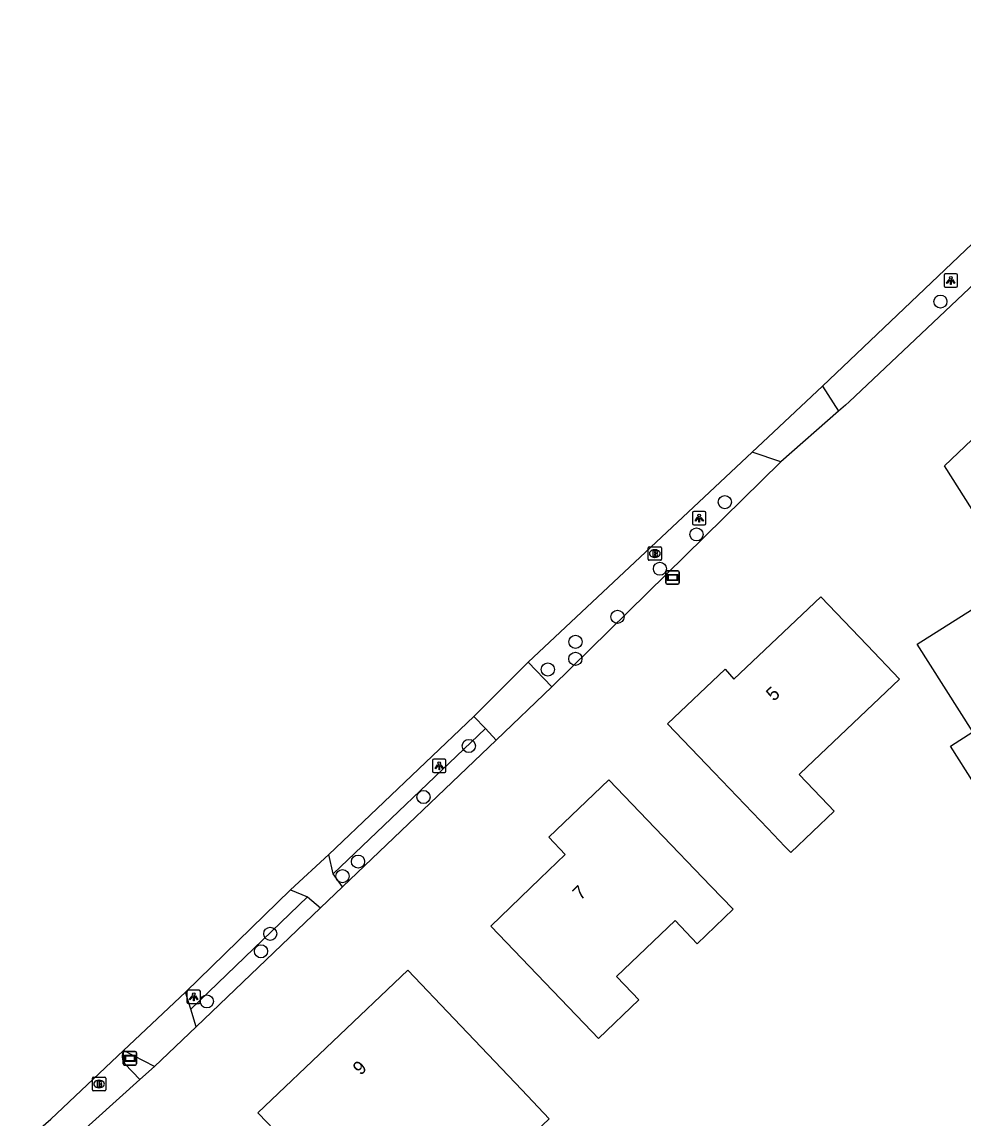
# Model space of a CAD drawing. Extents: x 157321 to 158827, y 386650 to 388532.
# Drawn here: x 157919.2 to 157989.3, y 388363.5 to 388445.1 of the extents above; entities that cross this region are included whole.
import ezdxf

# ---------------------------------------------------------------- set-up
doc = ezdxf.new("R2010")
doc.units = 0
for name, color, linetype in [('IMGEO_Boom', 7, 'Continuous'), ('IMGEO_Brandkraan', 7, 'Continuous'), ('IMGEO_Groenvoorziening', 7, 'Continuous'), ('IMGEO_Lichtpunt', 7, 'Continuous'), ('IMGEO_Pand', 7, 'Continuous'), ('IMGEO_Pand_nummerreeks', 7, 'Continuous'), ('IMGEO_Rijbaan_lokaal_gesloten', 7, 'Continuous'), ('IMGEO_Rijbaan_lokaal_open', 7, 'Continuous'), ('IMGEO_Verklikker', 7, 'Continuous')]:
    doc.layers.add(name, color=color, linetype=linetype)

msp = doc.modelspace()

# ---------------------------------------------------------------- linework, layer by layer
at = {"layer": 'IMGEO_Boom'}
for centre in [(157987.602, 388424.264), (157971.557, 388409.345), (157969.452, 388406.941), (157966.725, 388404.387), (157963.562, 388400.807), (157960.444, 388398.953), (157960.431, 388397.685), (157958.379, 388396.891), (157952.503, 388391.201), (157949.123, 388387.405), (157944.254, 388382.6), (157943.094, 388381.513), (157937.72, 388377.23), (157937.029, 388375.925), (157932.999, 388372.197)]:
    msp.add_circle(centre, 0.489, dxfattribs=at)
at = {"layer": 'IMGEO_Brandkraan'}
for p, q in [((157965.846, 388405.089), (157965.846, 388405.941)), ((157965.921, 388406.015), (157966.773, 388406.015)), ((157966.847, 388405.941), (157966.847, 388405.089)), ((157966.357, 388405.235), (157966.332, 388405.235)), ((157966.334, 388405.795), (157966.359, 388405.795)), ((157966.773, 388405.015), (157965.921, 388405.015)), ((157924.475, 388365.627), (157924.475, 388366.479)), ((157924.55, 388366.553), (157925.402, 388366.553)), ((157924.963, 388366.333), (157924.988, 388366.333)), ((157925.476, 388366.479), (157925.476, 388365.627)), ((157925.402, 388365.553), (157924.55, 388365.553)), ((157924.986, 388365.773), (157924.961, 388365.773))]:
    msp.add_line(p, q, dxfattribs=at)
for points in [[(157965.846, 388405.089), (157965.846, 388405.941)], [(157965.921, 388406.015), (157966.773, 388406.015)], [(157966.847, 388405.941), (157966.847, 388405.089)], [(157966.194, 388405.715), (157966.194, 388405.315), (157966.407, 388405.315)], [(157966.425, 388405.715), (157966.194, 388405.715)], [(157966.373, 388405.634), (157966.319, 388405.634), (157966.319, 388405.558)], [(157966.319, 388405.558), (157966.372, 388405.558)], [(157966.381, 388405.482), (157966.319, 388405.482), (157966.319, 388405.401)], [(157966.319, 388405.401), (157966.381, 388405.401)], [(157966.773, 388405.015), (157965.921, 388405.015)], [(157924.475, 388365.627), (157924.475, 388366.479)], [(157924.55, 388366.553), (157925.402, 388366.553)], [(157924.823, 388366.253), (157924.823, 388365.853), (157925.036, 388365.853)], [(157925.054, 388366.253), (157924.823, 388366.253)], [(157925.002, 388366.172), (157924.948, 388366.172), (157924.948, 388366.096)], [(157924.948, 388366.096), (157925.001, 388366.096)], [(157925.01, 388366.02), (157924.948, 388366.02), (157924.948, 388365.939)], [(157924.948, 388365.939), (157925.01, 388365.939)], [(157925.476, 388366.479), (157925.476, 388365.627)], [(157925.402, 388365.553), (157924.55, 388365.553)]]:
    msp.add_lwpolyline(points, dxfattribs=at)
for centre, radius, start, end in [((157965.923, 388405.939), 0.0765, 91.55205, 178.44795), ((157965.923, 388405.939), 0.0765, 91.55205, 178.44795), ((157966.771, 388405.939), 0.0765, 1.55205, 88.44795), ((157966.771, 388405.939), 0.0765, 1.55205, 88.44795), ((157965.923, 388405.091), 0.0765, 181.55205, 268.44795), ((157965.923, 388405.091), 0.0765, 181.55205, 268.44795), ((157966.374, 388405.596), 0.0379, 267.82845, 90.93552), ((157966.382, 388405.441), 0.0404, 269.87594, 90.50774), ((157966.413, 388405.566), 0.251, 268.66757, 293.53466), ((157966.429, 388405.57), 0.145, 59.4692, 91.53667), ((157966.454, 388405.617), 0.0922, 285.51372, 58.15012), ((157966.459, 388405.425), 0.105, 301.31148, 78.98903), ((157966.771, 388405.091), 0.0765, 271.55205, 358.44795), ((157966.771, 388405.091), 0.0765, 271.55205, 358.44795), ((157924.552, 388366.477), 0.0765, 91.55205, 178.44795), ((157924.552, 388366.477), 0.0765, 91.55205, 178.44795), ((157925.003, 388366.134), 0.0379, 267.82845, 90.93552), ((157925.011, 388365.979), 0.0404, 269.87594, 90.50774), ((157925.058, 388366.108), 0.145, 59.4692, 91.53667), ((157925.083, 388366.155), 0.0922, 285.51372, 58.15012), ((157925.088, 388365.963), 0.105, 301.31148, 78.98903), ((157925.4, 388366.477), 0.0765, 1.55205, 88.44795), ((157925.4, 388366.477), 0.0765, 1.55205, 88.44795), ((157924.552, 388365.629), 0.0765, 181.55205, 268.44795), ((157924.552, 388365.629), 0.0765, 181.55205, 268.44795), ((157925.042, 388366.104), 0.251, 268.66757, 293.53466), ((157925.4, 388365.629), 0.0765, 271.55205, 358.44795), ((157925.4, 388365.629), 0.0765, 271.55205, 358.44795)]:
    msp.add_arc(centre, radius, start, end, dxfattribs=at)
for centre, major_axis, ratio, start_param, end_param in [((157966.333, 388405.515), (-0.387, 0.002), 0.722429, 4.712389, 7.853982), ((157966.358, 388405.515), (-0.39, 0.002), 0.717154, 1.570796, 4.712389), ((157924.962, 388366.053), (-0.387, 0.002), 0.722429, 4.712389, 7.853982), ((157924.987, 388366.053), (-0.39, 0.002), 0.717154, 1.570796, 4.712389)]:
    msp.add_ellipse(centre, major_axis=major_axis, ratio=ratio, start_param=start_param, end_param=end_param, dxfattribs=at)
at = {"layer": 'IMGEO_Groenvoorziening'}
for points in [[(158010.633, 388444.31), (158009.636, 388444.008), (158000, 388434.909), (157980.822, 388416.799), (157980.545, 388416.559), (157980.027, 388416.105)], [(157958.677, 388395.59), (157975.726, 388412.336)], [(157942.41, 388381.683), (157953.733, 388392.503)], [(157954.544, 388391.644), (157943.095, 388380.714)], [(157931.796, 388371.621), (157940.502, 388379.967)], [(157941.463, 388379.156), (157932.204, 388370.316)], [(157929.091, 388367.343), (157928.022, 388366.385)]]:
    msp.add_lwpolyline(points, dxfattribs=at)
at = {"layer": 'IMGEO_Lichtpunt'}
for p, q in [((157988.775, 388426.333), (157987.967, 388426.333)), ((157988.775, 388426.333), (157987.967, 388426.333)), ((157987.873, 388426.238), (157987.873, 388425.431)), ((157987.873, 388426.238), (157987.873, 388425.431)), ((157988.869, 388425.431), (157988.869, 388426.238)), ((157988.869, 388425.431), (157988.869, 388426.238)), ((157987.967, 388425.337), (157988.775, 388425.337)), ((157987.967, 388425.337), (157988.775, 388425.337)), ((157969.151, 388408.549), (157969.151, 388407.742)), ((157969.151, 388408.549), (157969.151, 388407.742)), ((157970.053, 388408.644), (157969.245, 388408.644)), ((157970.053, 388408.644), (157969.245, 388408.644)), ((157970.147, 388407.742), (157970.147, 388408.549)), ((157970.147, 388407.742), (157970.147, 388408.549)), ((157969.245, 388407.648), (157970.053, 388407.648)), ((157969.245, 388407.648), (157970.053, 388407.648)), ((157949.804, 388390.127), (157949.804, 388389.32)), ((157949.804, 388390.127), (157949.804, 388389.32)), ((157950.706, 388390.222), (157949.898, 388390.222)), ((157950.706, 388390.222), (157949.898, 388390.222)), ((157950.8, 388389.32), (157950.8, 388390.127)), ((157950.8, 388389.32), (157950.8, 388390.127)), ((157949.898, 388389.226), (157950.706, 388389.226)), ((157949.898, 388389.226), (157950.706, 388389.226)), ((157931.52, 388372.94), (157931.52, 388372.133)), ((157931.52, 388372.94), (157931.52, 388372.133)), ((157932.422, 388373.035), (157931.614, 388373.035)), ((157932.422, 388373.035), (157931.614, 388373.035)), ((157932.516, 388372.133), (157932.516, 388372.94)), ((157932.516, 388372.133), (157932.516, 388372.94)), ((157931.614, 388372.039), (157932.422, 388372.039)), ((157931.614, 388372.039), (157932.422, 388372.039))]:
    msp.add_line(p, q, dxfattribs=at)
for points in [[(157988.247, 388425.902), (157988.286, 388425.874), (157988.098, 388425.612), (157988.06, 388425.639), (157988.247, 388425.902)], [(157988.349, 388425.854), (157988.396, 388425.854), (157988.396, 388425.532), (157988.349, 388425.532), (157988.349, 388425.854)], [(157988.459, 388425.874), (157988.497, 388425.901), (157988.684, 388425.639), (157988.645, 388425.611), (157988.459, 388425.874)], [(157969.525, 388408.213), (157969.564, 388408.185), (157969.376, 388407.923), (157969.338, 388407.95), (157969.525, 388408.213)], [(157969.627, 388408.165), (157969.674, 388408.165), (157969.674, 388407.843), (157969.627, 388407.843), (157969.627, 388408.165)], [(157969.737, 388408.185), (157969.775, 388408.212), (157969.962, 388407.95), (157969.923, 388407.922), (157969.737, 388408.185)], [(157950.178, 388389.791), (157950.217, 388389.763), (157950.029, 388389.501), (157949.991, 388389.528), (157950.178, 388389.791)], [(157950.28, 388389.743), (157950.327, 388389.743), (157950.327, 388389.421), (157950.28, 388389.421), (157950.28, 388389.743)], [(157950.39, 388389.763), (157950.428, 388389.79), (157950.615, 388389.528), (157950.576, 388389.5), (157950.39, 388389.763)], [(157931.894, 388372.604), (157931.933, 388372.576), (157931.745, 388372.314), (157931.707, 388372.341), (157931.894, 388372.604)], [(157931.996, 388372.556), (157932.043, 388372.556), (157932.043, 388372.234), (157931.996, 388372.234), (157931.996, 388372.556)], [(157932.106, 388372.576), (157932.144, 388372.603), (157932.331, 388372.341), (157932.292, 388372.313), (157932.106, 388372.576)]]:
    msp.add_lwpolyline(points, dxfattribs=at)
for centre in [(157988.372, 388426.036), (157969.65, 388408.347), (157950.303, 388389.925), (157932.019, 388372.738)]:
    msp.add_circle(centre, 0.0994, dxfattribs=at)
for centre, start, end in [((157987.967, 388426.238), 90, 180), ((157987.967, 388426.238), 90, 180), ((157988.775, 388426.238), 0, 90), ((157988.775, 388426.238), 0, 90), ((157987.967, 388425.431), 180, 270), ((157987.967, 388425.431), 180, 270), ((157988.775, 388425.431), 270, 0), ((157988.775, 388425.431), 270, 360), ((157969.245, 388408.549), 90, 180), ((157969.245, 388408.549), 90, 180), ((157970.053, 388408.549), 0, 90), ((157970.053, 388408.549), 0, 90), ((157969.245, 388407.742), 180, 270), ((157969.245, 388407.742), 180, 270), ((157970.053, 388407.742), 270, 0), ((157970.053, 388407.742), 270, 360), ((157949.898, 388390.127), 90, 180), ((157949.898, 388390.127), 90, 180), ((157950.706, 388390.127), 0, 90), ((157950.706, 388390.127), 0, 90), ((157949.898, 388389.32), 180, 270), ((157949.898, 388389.32), 180, 270), ((157950.706, 388389.32), 270, 0), ((157950.706, 388389.32), 270, 360), ((157931.614, 388372.94), 90, 180), ((157931.614, 388372.94), 90, 180), ((157932.422, 388372.94), 0, 90), ((157932.422, 388372.94), 0, 90), ((157931.614, 388372.133), 180, 270), ((157931.614, 388372.133), 180, 270), ((157932.422, 388372.133), 270, 0), ((157932.422, 388372.133), 270, 360)]:
    msp.add_arc(centre, 0.0946, start, end, dxfattribs=at)
at = {"layer": 'IMGEO_Pand'}
for points in [[(157987.912, 388412.041), (157990.957, 388414.939), (157991.723, 388414.16), (157995.138, 388417.438), (158000.521, 388411.765), (158003.046, 388414.178), (158009.787, 388407.085), (158005.035, 388402.569), (158001.943, 388405.823), (157995.774, 388399.961), (157994.997, 388401.176), (157994.847, 388401.077), (157987.912, 388412.041)], [(157977.166, 388389.157), (157977.081, 388389.076), (157979.249, 388386.813), (157979.696, 388386.347), (157976.479, 388383.265), (157976.032, 388383.731), (157974.759, 388385.059), (157970.753, 388389.24), (157967.294, 388392.85), (157971.572, 388396.91), (157972.234, 388396.184), (157974.056, 388397.91), (157978.697, 388402.307), (157982.153, 388398.695), (157984.568, 388396.171), (157977.166, 388389.157)], [(157988.348, 388391.187), (157990.027, 388392.256), (157985.88, 388398.768), (157989.923, 388401.342), (157994.223, 388394.591), (157997.605, 388389.281), (157991.883, 388385.637), (157988.348, 388391.187)], [(157965.154, 388372.313), (157962.161, 388369.44), (157961.656, 388369.965), (157957.591, 388374.2), (157954.128, 388377.807), (157957.802, 388381.333), (157959.68, 388383.136), (157958.457, 388384.41), (157962.919, 388388.694), (157966.382, 388385.087), (157970.518, 388380.778), (157972.174, 388379.052), (157969.506, 388376.491), (157967.85, 388378.216), (157963.498, 388374.039), (157964.649, 388372.839), (157965.154, 388372.313)], [(157958.477, 388363.47), (157955.089, 388360.248), (157952.706, 388362.753), (157947.036, 388357.36), (157944.279, 388360.258), (157943.778, 388359.781), (157942.174, 388358.256), (157940.246, 388360.282), (157937.489, 388363.18), (157936.8, 388363.905), (157947.961, 388374.525), (157951.407, 388370.902), (157956.438, 388365.613), (157958.477, 388363.47)]]:
    msp.add_lwpolyline(points, dxfattribs=at)
at = {"layer": 'IMGEO_Rijbaan_lokaal_gesloten'}
for points in [[(157978.817, 388417.979), (158001.621, 388439.635), (158007.469, 388445.07)], [(157973.583, 388413.06), (157974.784, 388414.186), (157978.817, 388417.979)], [(157956.918, 388397.432), (157973.583, 388413.06)], [(157952.881, 388393.406), (157956.918, 388397.432)], [(157942.071, 388383.12), (157952.881, 388393.406)], [(157939.219, 388380.494), (157942.071, 388383.12)], [(157931.422, 388372.896), (157939.219, 388380.494)], [(157926.804, 388368.546), (157931.422, 388372.896)], [(157919.233, 388361.469), (157920.267, 388362.459), (157921.387, 388363.443), (157926.804, 388368.546)]]:
    msp.add_lwpolyline(points, dxfattribs=at)
at = {"layer": 'IMGEO_Rijbaan_lokaal_open'}
for points in [[(157978.817, 388417.979), (157980.027, 388416.105)], [(157980.027, 388416.105), (157975.726, 388412.336)], [(157975.726, 388412.336), (157973.583, 388413.06)], [(157958.677, 388395.59), (157956.918, 388397.432)], [(157954.544, 388391.644), (157958.677, 388395.59)], [(157952.881, 388393.406), (157953.733, 388392.503)], [(157953.733, 388392.503), (157954.544, 388391.644)], [(157942.41, 388381.683), (157942.071, 388383.12)], [(157943.095, 388380.714), (157942.41, 388381.683)], [(157943.095, 388380.714), (157941.463, 388379.156)], [(157939.219, 388380.494), (157940.502, 388379.967)], [(157940.502, 388379.967), (157941.463, 388379.156)], [(157931.796, 388371.621), (157931.422, 388372.896)], [(157932.204, 388370.316), (157931.796, 388371.621)], [(157932.204, 388370.316), (157929.091, 388367.343)], [(157929.091, 388367.343), (157926.804, 388368.546)], [(157926.887, 388367.556), (157928.022, 388366.385)], [(157928.022, 388366.385), (157921.457, 388360.489)]]:
    msp.add_lwpolyline(points, dxfattribs=at)
msp.add_arc((157927.59, 388368.113), 0.897, 151.17337, 218.41139, dxfattribs=at)
at = {"layer": 'IMGEO_Verklikker'}
for p, q in [((157967.172, 388403.339), (157967.172, 388404.139)), ((157967.172, 388404.139), (157967.172, 388403.339)), ((157967.272, 388404.239), (157968.062, 388404.239)), ((157968.062, 388404.239), (157967.272, 388404.239)), ((157968.162, 388404.139), (157968.162, 388403.339)), ((157968.162, 388403.339), (157968.162, 388404.139)), ((157968.062, 388403.239), (157967.272, 388403.239)), ((157967.272, 388403.239), (157968.062, 388403.239)), ((157926.878, 388368.465), (157927.668, 388368.465)), ((157927.668, 388368.465), (157926.878, 388368.465)), ((157926.778, 388367.565), (157926.778, 388368.365)), ((157926.778, 388368.365), (157926.778, 388367.565)), ((157927.768, 388368.365), (157927.768, 388367.565)), ((157927.768, 388367.565), (157927.768, 388368.365)), ((157927.668, 388367.465), (157926.878, 388367.465)), ((157926.878, 388367.465), (157927.668, 388367.465))]:
    msp.add_line(p, q, dxfattribs=at)
for points in [[(157967.273, 388403.971), (157968.061, 388403.971), (157968.061, 388403.507), (157967.273, 388403.507), (157967.273, 388403.971)], [(157967.338, 388403.906), (157967.338, 388403.572), (157967.996, 388403.572), (157967.996, 388403.906), (157967.338, 388403.906)], [(157926.879, 388368.197), (157927.667, 388368.197), (157927.667, 388367.733), (157926.879, 388367.733), (157926.879, 388368.197)], [(157926.944, 388368.132), (157926.944, 388367.798), (157927.602, 388367.798), (157927.602, 388368.132), (157926.944, 388368.132)]]:
    msp.add_lwpolyline(points, dxfattribs=at)
for centre, start, end in [((157967.272, 388404.139), 90, 180), ((157967.272, 388404.139), 90, 180), ((157968.062, 388404.139), 0, 90), ((157968.062, 388404.139), 360, 90), ((157967.272, 388403.339), 180, 270), ((157967.272, 388403.339), 180, 270), ((157968.062, 388403.339), 270, 0), ((157968.062, 388403.339), 270, 0), ((157926.878, 388368.365), 90, 180), ((157926.878, 388368.365), 90, 180), ((157927.668, 388368.365), 0, 90), ((157927.668, 388368.365), 360, 90), ((157926.878, 388367.565), 180, 270), ((157926.878, 388367.565), 180, 270), ((157927.668, 388367.565), 270, 0), ((157927.668, 388367.565), 270, 0)]:
    msp.add_arc(centre, 0.1, start, end, dxfattribs=at)

# ---------------------------------------------------------------- texts
at = {"layer": 'IMGEO_Pand_nummerreeks'}
for s, rotation, p in [('5', 43.44739, (157975.2, 388394.477)), ('7', 43.83127, (157960.813, 388379.678)), ('9', 43.57917, (157944.442, 388366.649))]:
    msp.add_text(s, height=1, rotation=rotation, dxfattribs=at).set_placement(p)

doc.saveas('drawing.dxf')
